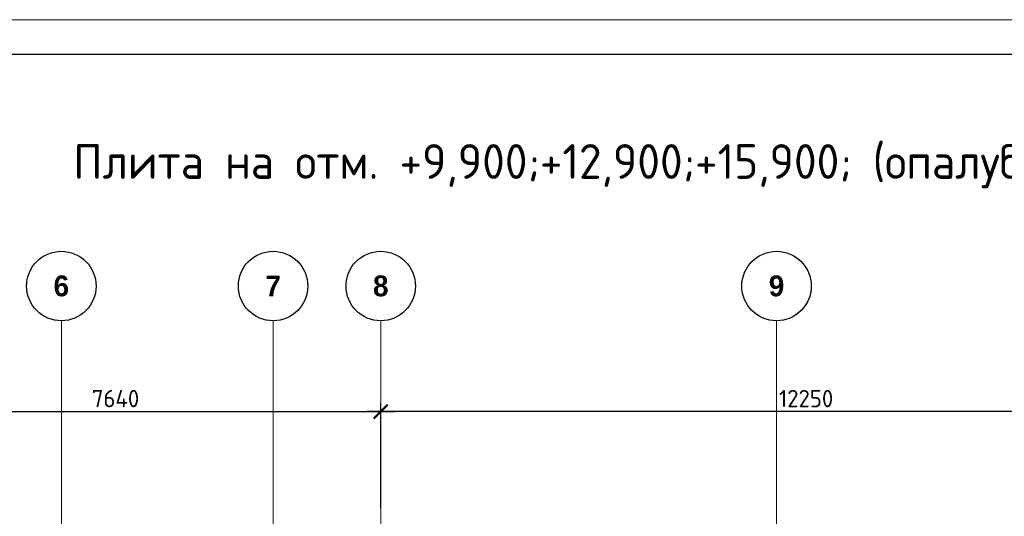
# Model space of a CAD drawing. Header units: millimetres. Extents: x -42044588 to 856694, y -806701 to 941911.
# Tile 876 of 1056: x -179718 to -165538, y -120456 to -113306. Entities that reach past the tile are written whole.
import ezdxf

# ---------------------------------------------------------------- set-up
doc = ezdxf.new("R2010")
doc.units = ezdxf.units.MM
doc.linetypes.add('______5', pattern=[1100, 800, -100, 100, -100])
doc.linetypes.add('осевая', pattern=[50.8, 31.75, -6.35, 6.35, -6.35])
for name, color, linetype, lineweight in [('Оси', 40, '______5', 18), ('РАЗМЕРЫ', 1, 'Continuous', 9), ('ТОНКИЕ', 7, 'Continuous', 9), ('Узлы', 7, 'Continuous', 0)]:
    doc.layers.add(name, color=color, linetype=linetype, lineweight=lineweight)
doc.layers.add('ТОЛСТЫЕ_ОСНОВНЫЕ', color=6, linetype='Continuous')
doc.styles.add('Century Gothic', font='GOTHIC.TTF')
doc.styles.add('GOST-2.304_Type-B', font='GOST_Common.ttf')
doc.dimstyles.new('СПДС', dxfattribs={"dimscale": 100, "dimtxt": 2.5, "dimasz": 2, "dimexe": 1.25, "dimexo": 0, "dimtad": 1, "dimdec": 0, "dimrnd": 5, "dimtxsty": 'GOST-2.304_Type-B', "dimblk": 'ARCHTICK', "dimcen": 2.5, "dimdle": 2, "dimclrd": 1, "dimclre": 1, "dimclrt": 1, "dimadec": 0, "dimazin": 2, "dimtfac": 0.75, "dimtdec": 0, "dimtmove": 1, "dimatfit": 3, "dimfxl": 0, "dimtolj": 1, "dimarcsym": 0})

# ---------------------------------------------------------------- blocks, each defined once
blk = doc.blocks.new('NSY101')
at = {"color": 0, "linetype": 'ByBlock', "lineweight": -2}
blk.add_circle((0, 0), 50, dxfattribs=at)
blk = doc.blocks.new('СЛОЖНЫЙ_ОБЪЕКТ_2')
at = {"layer": 'Оси', "color": 16, "linetype": 'Continuous', "lineweight": 25, "transparency": 33554687, "xscale": 9.999999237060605, "yscale": 9.999999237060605, "zscale": 9.999999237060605}
blk.add_blockref('NSY101', (21513, -989), dxfattribs=at)
at = {"layer": 'Оси', "color": 16, "linetype": 'Continuous', "lineweight": 25, "transparency": 33554687, "insert": (21513, -989), "char_height": 300, "width": 385, "attachment_point": 5, "style": 'Century Gothic'}
blk.add_mtext('\\A1;{\\fCentury Gothic|i0|b1;\\H300.000000;\\W1.000000;\\C16;6}\\P', dxfattribs=at)
blk = doc.blocks.new('СЛОЖНЫЙ_ОБЪЕКТ_3')
at = {"layer": 'Оси', "color": 16, "linetype": 'Continuous', "lineweight": 25, "transparency": 33554687, "xscale": 9.999999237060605, "yscale": 9.999999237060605, "zscale": 9.999999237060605}
blk.add_blockref('NSY101', (24563, -989), dxfattribs=at)
at = {"layer": 'Оси', "color": 16, "linetype": 'Continuous', "lineweight": 25, "transparency": 33554687, "insert": (24563, -989), "char_height": 300, "width": 385, "attachment_point": 5, "style": 'Century Gothic'}
blk.add_mtext('\\A1;{\\fCentury Gothic|i0|b1;\\H300.000000;\\W1.000000;\\C16;7}\\P', dxfattribs=at)
blk = doc.blocks.new('СЛОЖНЫЙ_ОБЪЕКТ_4')
at = {"layer": 'Оси', "color": 16, "linetype": 'Continuous', "lineweight": 25, "transparency": 33554687, "xscale": 9.999999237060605, "yscale": 9.999999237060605, "zscale": 9.999999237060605}
blk.add_blockref('NSY101', (26113, -989), dxfattribs=at)
at = {"layer": 'Оси', "color": 16, "linetype": 'Continuous', "lineweight": 25, "transparency": 33554687, "insert": (26113, -989), "char_height": 300, "width": 385, "attachment_point": 5, "style": 'Century Gothic'}
blk.add_mtext('\\A1;{\\fCentury Gothic|i0|b1;\\H300.000000;\\W1.000000;\\C16;8}\\P', dxfattribs=at)
blk = doc.blocks.new('СЛОЖНЫЙ_ОБЪЕКТ_16')
at = {"layer": 'Оси', "color": 16, "linetype": 'Continuous', "lineweight": 25, "transparency": 33554687, "xscale": 9.999999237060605, "yscale": 9.999999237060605, "zscale": 9.999999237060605}
blk.add_blockref('NSY101', (31813, -989), dxfattribs=at)
at = {"layer": 'Оси', "color": 16, "linetype": 'Continuous', "lineweight": 25, "transparency": 33554687, "insert": (31813, -989), "char_height": 300, "width": 385, "attachment_point": 5, "style": 'Century Gothic'}
blk.add_mtext('\\A1;{\\fCentury Gothic|i0|b1;\\H300.000000;\\W1.000000;\\C16;9}\\P', dxfattribs=at)
blk = doc.blocks.new('оси блок 2')
at = {"layer": 'Оси', "color": 16, "linetype": 'осевая', "lineweight": 0, "ltscale": 0.25, "transparency": 33554687}
for p, q in [((-68904.7, -322543), (-68904.7, -347914.1)), ((-65854.7, -322543), (-65854.7, -347914.1)), ((-64304.7, -322543), (-64304.7, -347914.1)), ((-58604.7, -322543), (-58604.7, -347914.1))]:
    blk.add_line(p, q, dxfattribs=at)
at = {"layer": 'Оси', "color": 16, "linetype": 'Continuous', "lineweight": 25, "transparency": 33554687}
for name in ['СЛОЖНЫЙ_ОБЪЕКТ_2', 'СЛОЖНЫЙ_ОБЪЕКТ_3', 'СЛОЖНЫЙ_ОБЪЕКТ_4', 'СЛОЖНЫЙ_ОБЪЕКТ_16']:
    blk.add_blockref(name, (-90418.2, -321053.5), dxfattribs=at)
blk = doc.blocks.new('_ArchTick')
at = {"color": 0, "linetype": 'ByBlock', "const_width": 0.15}
blk.add_lwpolyline([(-0.5, -0.5), (0.5, 0.5)], dxfattribs=at)
blk = doc.blocks.new('*D413')
at = {"layer": 'DEFPOINTS', "color": 0, "transparency": 16777216}
for p in [(-174518, -118949), (-182158, -120195), (-174518, -120341)]:
    blk.add_point(p, dxfattribs=at)
at = {"layer": 'РАЗМЕРЫ', "color": 1, "lineweight": -2, "transparency": 16777216}
for p, q in [((-182158, -120195), (-182158, -118824)), ((-174518, -120341), (-174518, -118824)), ((-182358, -118949), (-174318, -118949))]:
    blk.add_line(p, q, dxfattribs=at)
at = {"layer": 'РАЗМЕРЫ', "color": 1, "lineweight": -2, "transparency": 16777216, "xscale": 200, "yscale": 200, "zscale": 200, "rotation": 180}
blk.add_blockref('_ArchTick', (-182158, -118949), dxfattribs=at)
at = {"layer": 'РАЗМЕРЫ', "color": 1, "lineweight": -2, "transparency": 16777216, "xscale": 200, "yscale": 200, "zscale": 200}
blk.add_blockref('_ArchTick', (-174518, -118949), dxfattribs=at)
at = {"layer": 'РАЗМЕРЫ', "color": 1, "lineweight": 0, "transparency": 16777216, "insert": (-178338, -118761), "char_height": 250, "attachment_point": 5, "style": 'GOST-2.304_Type-B'}
blk.add_mtext('\\A1;7640', dxfattribs=at)
blk = doc.blocks.new('*D490')
at = {"layer": 'DEFPOINTS', "color": 0, "transparency": 16777216}
for p in [(-174518, -118949), (-162268, -119550), (-174518, -119893)]:
    blk.add_point(p, dxfattribs=at)
at = {"layer": 'РАЗМЕРЫ', "color": 1, "lineweight": -2, "transparency": 16777216}
for p, q in [((-174518, -119893), (-174518, -118824)), ((-162268, -119550), (-162268, -118824)), ((-162068, -118949), (-174718, -118949))]:
    blk.add_line(p, q, dxfattribs=at)
at = {"layer": 'РАЗМЕРЫ', "color": 1, "lineweight": -2, "transparency": 16777216, "xscale": 200, "yscale": 200, "zscale": 200, "rotation": 180}
blk.add_blockref('_ArchTick', (-174518, -118949), dxfattribs=at)
at = {"layer": 'РАЗМЕРЫ', "color": 1, "lineweight": -2, "transparency": 16777216, "xscale": 200, "yscale": 200, "zscale": 200}
blk.add_blockref('_ArchTick', (-162268, -118949), dxfattribs=at)
at = {"layer": 'РАЗМЕРЫ', "color": 1, "lineweight": 0, "transparency": 16777216, "insert": (-168393, -118761), "char_height": 250, "attachment_point": 5, "style": 'GOST-2.304_Type-B'}
blk.add_mtext('\\A1;12250', dxfattribs=at)
blk = doc.blocks.new('*U6686')
at = {"layer": 'ТОЛСТЫЕ_ОСНОВНЫЕ', "color": 6}
blk.add_lwpolyline([(20, 5), (886, 5), (886, 415), (20, 415)], close=True, dxfattribs=at)
at = {"layer": 'ТОНКИЕ'}
blk.add_lwpolyline([(0, 0), (891, 0), (891, 420), (0, 420)], close=True, dxfattribs=at)

msp = doc.modelspace()

# ---------------------------------------------------------------- block references
at = {"xscale": 100, "yscale": 100, "zscale": 100}
msp.add_blockref('*U6686', (-203199.263, -155306.226), dxfattribs=at)
at = {"layer": 'РАЗМЕРЫ'}
msp.add_blockref('оси блок 2', (-110213.32, 204901.809), dxfattribs=at)

# ---------------------------------------------------------------- texts
at = {"layer": 'Узлы', "color": 80, "linetype": 'Continuous', "lineweight": 0, "style": 'GOST-2.304_Type-B'}
msp.add_text('Плита на отм. +9,900;+12,900;+15,900; (опалубка)', height=500, dxfattribs=at).set_placement((-178946.531, -115597.647))

# ---------------------------------------------------------------- dimensions: what is measured, and where the dimension line sits
at = {"layer": 'РАЗМЕРЫ', "lineweight": 0}
for p1, p2, picture, middle in [((-182158.038, -120194.735), (-174518.038, -120340.775), '*D413', (-178338.038, -118761.333)), ((-162268.038, -119549.514), (-174518.038, -119892.827), '*D490', (-168393.038, -118761.333))]:
    dim = msp.add_linear_dim(base=(-174518.038, -118948.833), p1=p1, p2=p2, dimstyle='СПДС', override={"dimrnd": 5}, dxfattribs=at)
    dim.commit()
    dim.dimension.update_dxf_attribs({"geometry": picture, "text_midpoint": middle})

doc.saveas('drawing.dxf')
